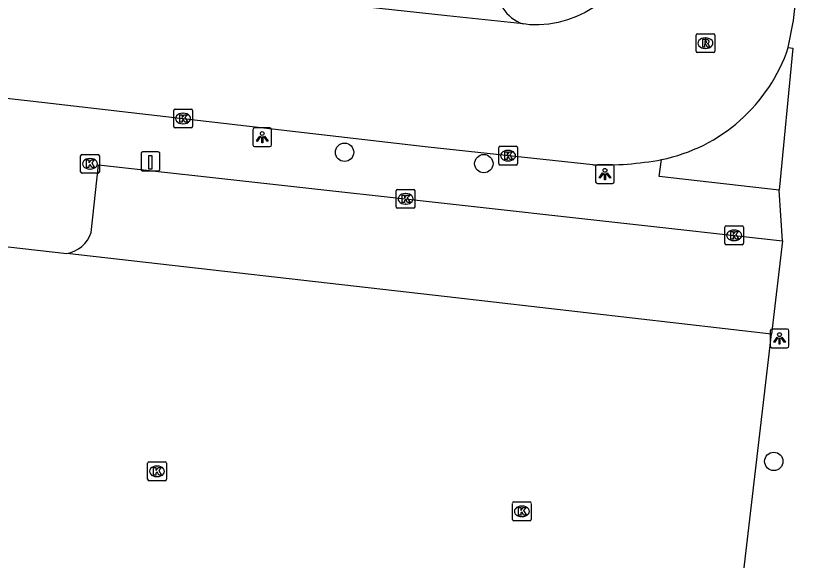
# Model space of a CAD drawing. Extents: x 161928 to 163055, y 386475 to 387428.
# Drawn here: x 162477.01 to 162518.98, y 386796.31 to 386825.3 of the extents above; entities that cross this region are included whole.
import ezdxf

# ---------------------------------------------------------------- set-up
doc = ezdxf.new("R2010")
doc.units = 0
for name, color, linetype in [('IMGEO_Boom', 7, 'Continuous'), ('IMGEO_Kolk', 7, 'Continuous'), ('IMGEO_Laadpaal', 7, 'Continuous'), ('IMGEO_Lichtpunt', 7, 'Continuous'), ('IMGEO_Parkeervlak_open', 7, 'Continuous'), ('IMGEO_Rijbaan_lokaal_open', 7, 'Continuous'), ('IMGEO_Rioolput', 7, 'Continuous'), ('IMGEO_Voetpad_open', 7, 'Continuous')]:
    doc.layers.add(name, color=color, linetype=linetype)

msp = doc.modelspace()

# ---------------------------------------------------------------- linework, layer by layer
at = {"layer": 'IMGEO_Boom'}
for centre in [(162494.534, 386818.033), (162501.958, 386817.427), (162517.411, 386801.573)]:
    msp.add_circle(centre, 0.489, dxfattribs=at)
at = {"layer": 'IMGEO_Kolk'}
for p, q in [((162485.43, 386819.405), (162485.43, 386820.257)), ((162485.505, 386820.331), (162486.357, 386820.331)), ((162486.431, 386820.257), (162486.431, 386819.405)), ((162485.918, 386820.111), (162485.943, 386820.111)), ((162486.357, 386819.331), (162485.505, 386819.331)), ((162485.941, 386819.551), (162485.916, 386819.551)), ((162502.749, 386817.427), (162502.749, 386818.279)), ((162502.824, 386818.353), (162503.676, 386818.353)), ((162503.237, 386818.133), (162503.262, 386818.133)), ((162503.75, 386818.279), (162503.75, 386817.427)), ((162480.469, 386816.996), (162480.469, 386817.848)), ((162480.544, 386817.922), (162481.396, 386817.922)), ((162480.957, 386817.702), (162480.982, 386817.702)), ((162481.47, 386817.848), (162481.47, 386816.996)), ((162503.676, 386817.353), (162502.824, 386817.353)), ((162503.26, 386817.573), (162503.235, 386817.573)), ((162481.396, 386816.922), (162480.544, 386816.922)), ((162480.98, 386817.142), (162480.955, 386817.142)), ((162497.288, 386815.129), (162497.288, 386815.981)), ((162497.363, 386816.055), (162498.215, 386816.055)), ((162498.289, 386815.981), (162498.289, 386815.129)), ((162497.776, 386815.835), (162497.801, 386815.835)), ((162497.799, 386815.275), (162497.774, 386815.275)), ((162498.215, 386815.055), (162497.363, 386815.055)), ((162514.797, 386813.185), (162514.797, 386814.037)), ((162514.872, 386814.111), (162515.724, 386814.111)), ((162515.285, 386813.891), (162515.31, 386813.891)), ((162515.798, 386814.037), (162515.798, 386813.185)), ((162515.724, 386813.111), (162514.872, 386813.111)), ((162515.308, 386813.331), (162515.283, 386813.331)), ((162484.041, 386800.619), (162484.041, 386801.471)), ((162484.116, 386801.545), (162484.968, 386801.545)), ((162484.529, 386801.325), (162484.554, 386801.325)), ((162485.042, 386801.471), (162485.042, 386800.619)), ((162484.968, 386800.545), (162484.116, 386800.545)), ((162484.552, 386800.765), (162484.527, 386800.765)), ((162503.485, 386798.488), (162503.485, 386799.34)), ((162503.56, 386799.414), (162504.412, 386799.414)), ((162503.973, 386799.194), (162503.998, 386799.194)), ((162504.486, 386799.34), (162504.486, 386798.488)), ((162504.412, 386798.414), (162503.56, 386798.414)), ((162503.996, 386798.634), (162503.971, 386798.634))]:
    msp.add_line(p, q, dxfattribs=at)
for points in [[(162485.43, 386819.405), (162485.43, 386820.257)], [(162485.505, 386820.331), (162486.357, 386820.331)], [(162486.431, 386820.257), (162486.431, 386819.405)], [(162485.751, 386820.031), (162485.874, 386820.031), (162485.874, 386819.88), (162486.004, 386820.031), (162486.168, 386820.031), (162486.022, 386819.88), (162486.175, 386819.631), (162486.023, 386819.631), (162485.938, 386819.795), (162485.874, 386819.728), (162485.874, 386819.631), (162485.751, 386819.631), (162485.751, 386820.031)], [(162486.357, 386819.331), (162485.505, 386819.331)], [(162502.749, 386817.427), (162502.749, 386818.279)], [(162502.824, 386818.353), (162503.676, 386818.353)], [(162503.75, 386818.279), (162503.75, 386817.427)], [(162480.469, 386816.996), (162480.469, 386817.848)], [(162480.544, 386817.922), (162481.396, 386817.922)], [(162481.47, 386817.848), (162481.47, 386816.996)], [(162503.07, 386818.053), (162503.193, 386818.053), (162503.193, 386817.902), (162503.323, 386818.053), (162503.487, 386818.053), (162503.341, 386817.902), (162503.494, 386817.653), (162503.342, 386817.653), (162503.257, 386817.817), (162503.193, 386817.75), (162503.193, 386817.653), (162503.07, 386817.653), (162503.07, 386818.053)], [(162480.79, 386817.622), (162480.913, 386817.622), (162480.913, 386817.471), (162481.043, 386817.622), (162481.207, 386817.622), (162481.061, 386817.471), (162481.214, 386817.222), (162481.062, 386817.222), (162480.977, 386817.386), (162480.913, 386817.319), (162480.913, 386817.222), (162480.79, 386817.222), (162480.79, 386817.622)], [(162503.676, 386817.353), (162502.824, 386817.353)], [(162481.396, 386816.922), (162480.544, 386816.922)], [(162497.288, 386815.129), (162497.288, 386815.981)], [(162497.363, 386816.055), (162498.215, 386816.055)], [(162498.289, 386815.981), (162498.289, 386815.129)], [(162497.609, 386815.755), (162497.732, 386815.755), (162497.732, 386815.604), (162497.862, 386815.755), (162498.026, 386815.755), (162497.88, 386815.604), (162498.033, 386815.355), (162497.881, 386815.355), (162497.796, 386815.519), (162497.732, 386815.452), (162497.732, 386815.355), (162497.609, 386815.355), (162497.609, 386815.755)], [(162498.215, 386815.055), (162497.363, 386815.055)], [(162514.797, 386813.185), (162514.797, 386814.037)], [(162514.872, 386814.111), (162515.724, 386814.111)], [(162515.798, 386814.037), (162515.798, 386813.185)], [(162515.118, 386813.811), (162515.241, 386813.811), (162515.241, 386813.66), (162515.371, 386813.811), (162515.535, 386813.811), (162515.389, 386813.66), (162515.542, 386813.411), (162515.39, 386813.411), (162515.305, 386813.575), (162515.241, 386813.508), (162515.241, 386813.411), (162515.118, 386813.411), (162515.118, 386813.811)], [(162515.724, 386813.111), (162514.872, 386813.111)], [(162484.041, 386800.619), (162484.041, 386801.471)], [(162484.116, 386801.545), (162484.968, 386801.545)], [(162485.042, 386801.471), (162485.042, 386800.619)], [(162484.362, 386801.245), (162484.485, 386801.245), (162484.485, 386801.094), (162484.615, 386801.245), (162484.779, 386801.245), (162484.633, 386801.094), (162484.786, 386800.845), (162484.634, 386800.845), (162484.549, 386801.009), (162484.485, 386800.942), (162484.485, 386800.845), (162484.362, 386800.845), (162484.362, 386801.245)], [(162484.968, 386800.545), (162484.116, 386800.545)], [(162503.485, 386798.488), (162503.485, 386799.34)], [(162503.56, 386799.414), (162504.412, 386799.414)], [(162504.486, 386799.34), (162504.486, 386798.488)], [(162503.806, 386799.114), (162503.929, 386799.114), (162503.929, 386798.963), (162504.059, 386799.114), (162504.223, 386799.114), (162504.077, 386798.963), (162504.23, 386798.714), (162504.078, 386798.714), (162503.993, 386798.878), (162503.929, 386798.811), (162503.929, 386798.714), (162503.806, 386798.714), (162503.806, 386799.114)], [(162504.412, 386798.414), (162503.56, 386798.414)]]:
    msp.add_lwpolyline(points, dxfattribs=at)
for centre, start, end in [((162485.507, 386820.255), 91.552, 178.448), ((162485.507, 386820.255), 91.552, 178.448), ((162486.355, 386820.255), 1.552, 88.448), ((162486.355, 386820.255), 1.552, 88.448), ((162485.507, 386819.407), 181.552, 268.448), ((162485.507, 386819.407), 181.552, 268.448), ((162486.355, 386819.407), 271.552, 358.448), ((162486.355, 386819.407), 271.552, 358.448), ((162502.826, 386818.277), 91.552, 178.448), ((162502.826, 386818.277), 91.552, 178.448), ((162503.674, 386818.277), 1.552, 88.448), ((162503.674, 386818.277), 1.552, 88.448), ((162480.546, 386817.846), 91.552, 178.448), ((162480.546, 386817.846), 91.552, 178.448), ((162481.394, 386817.846), 1.552, 88.448), ((162481.394, 386817.846), 1.552, 88.448), ((162502.826, 386817.429), 181.552, 268.448), ((162502.826, 386817.429), 181.552, 268.448), ((162503.674, 386817.429), 271.552, 358.448), ((162503.674, 386817.429), 271.552, 358.448), ((162480.546, 386816.998), 181.552, 268.448), ((162480.546, 386816.998), 181.552, 268.448), ((162481.394, 386816.998), 271.552, 358.448), ((162481.394, 386816.998), 271.552, 358.448), ((162497.365, 386815.979), 91.552, 178.448), ((162497.365, 386815.979), 91.552, 178.448), ((162498.213, 386815.979), 1.552, 88.448), ((162498.213, 386815.979), 1.552, 88.448), ((162497.365, 386815.131), 181.552, 268.448), ((162497.365, 386815.131), 181.552, 268.448), ((162498.213, 386815.131), 271.552, 358.448), ((162498.213, 386815.131), 271.552, 358.448), ((162514.874, 386814.035), 91.552, 178.448), ((162514.874, 386814.035), 91.552, 178.448), ((162515.722, 386814.035), 1.552, 88.448), ((162515.722, 386814.035), 1.552, 88.448), ((162514.874, 386813.187), 181.552, 268.448), ((162514.874, 386813.187), 181.552, 268.448), ((162515.722, 386813.187), 271.552, 358.448), ((162515.722, 386813.187), 271.552, 358.448), ((162484.118, 386801.469), 91.552, 178.448), ((162484.118, 386801.469), 91.552, 178.448), ((162484.966, 386801.469), 1.552, 88.448), ((162484.966, 386801.469), 1.552, 88.448), ((162484.118, 386800.621), 181.552, 268.448), ((162484.118, 386800.621), 181.552, 268.448), ((162484.966, 386800.621), 271.552, 358.448), ((162484.966, 386800.621), 271.552, 358.448), ((162503.562, 386799.338), 91.552, 178.448), ((162503.562, 386799.338), 91.552, 178.448), ((162504.41, 386799.338), 1.552, 88.448), ((162504.41, 386799.338), 1.552, 88.448), ((162503.562, 386798.49), 181.552, 268.448), ((162503.562, 386798.49), 181.552, 268.448), ((162504.41, 386798.49), 271.552, 358.448), ((162504.41, 386798.49), 271.552, 358.448)]:
    msp.add_arc(centre, 0.0765, start, end, dxfattribs=at)
for centre, major_axis, ratio, start_param, end_param in [((162485.917, 386819.831), (-0.387, 0.002), 0.722429, 4.712389, 7.853982), ((162485.942, 386819.831), (-0.39, 0.002), 0.717154, 1.570796, 4.712389), ((162503.236, 386817.853), (-0.387, 0.002), 0.722429, 4.712389, 7.853982), ((162503.261, 386817.853), (-0.39, 0.002), 0.717154, 1.570796, 4.712389), ((162480.956, 386817.422), (-0.387, 0.002), 0.722429, 4.712389, 7.853982), ((162480.981, 386817.422), (-0.39, 0.002), 0.717154, 1.570796, 4.712389), ((162497.775, 386815.555), (-0.387, 0.002), 0.722429, 4.712389, 7.853982), ((162497.8, 386815.555), (-0.39, 0.002), 0.717154, 1.570796, 4.712389), ((162515.284, 386813.611), (-0.387, 0.002), 0.722429, 4.712389, 7.853982), ((162515.309, 386813.611), (-0.39, 0.002), 0.717154, 1.570796, 4.712389), ((162484.528, 386801.045), (-0.387, 0.002), 0.722429, 4.712389, 7.853982), ((162484.553, 386801.045), (-0.39, 0.002), 0.717154, 1.570796, 4.712389), ((162503.972, 386798.914), (-0.387, 0.002), 0.722429, 4.712389, 7.853982), ((162503.997, 386798.914), (-0.39, 0.002), 0.717154, 1.570796, 4.712389)]:
    msp.add_ellipse(centre, major_axis=major_axis, ratio=ratio, start_param=start_param, end_param=end_param, dxfattribs=at)
at = {"layer": 'IMGEO_Laadpaal'}
for p, q in [((162483.693, 386817.964), (162483.693, 386817.123)), ((162483.693, 386817.964), (162483.693, 386817.123)), ((162484.609, 386818.048), (162483.768, 386818.048)), ((162484.609, 386818.048), (162483.768, 386818.048)), ((162484.693, 386817.132), (162484.693, 386817.973)), ((162484.693, 386817.132), (162484.693, 386817.973)), ((162483.777, 386817.048), (162484.618, 386817.048)), ((162483.777, 386817.048), (162484.618, 386817.048))]:
    msp.add_line(p, q, dxfattribs=at)
msp.add_lwpolyline([(162484.108, 386817.861), (162484.268, 386817.861), (162484.268, 386817.128), (162484.108, 386817.128), (162484.108, 386817.861)], dxfattribs=at)
for centre, start, end in [((162483.771, 386817.97), 92.4484, 184.2845), ((162483.771, 386817.97), 92.4484, 184.2845), ((162484.615, 386817.97), 2.4484, 94.2845), ((162484.615, 386817.97), 2.4484, 94.2845), ((162483.771, 386817.126), 182.4484, 274.2845), ((162483.771, 386817.126), 182.4484, 274.2845), ((162484.615, 386817.126), 272.4484, 4.2845), ((162484.615, 386817.126), 272.4484, 4.2845)]:
    msp.add_arc(centre, 0.0779, start, end, dxfattribs=at)
at = {"layer": 'IMGEO_Lichtpunt'}
for p, q in [((162490.551, 386819.33), (162489.743, 386819.33)), ((162490.551, 386819.33), (162489.743, 386819.33)), ((162489.649, 386819.235), (162489.649, 386818.428)), ((162489.649, 386819.235), (162489.649, 386818.428)), ((162490.645, 386818.428), (162490.645, 386819.235)), ((162490.645, 386818.428), (162490.645, 386819.235)), ((162489.743, 386818.334), (162490.551, 386818.334)), ((162489.743, 386818.334), (162490.551, 386818.334)), ((162507.914, 386817.273), (162507.914, 386816.466)), ((162507.914, 386817.273), (162507.914, 386816.466)), ((162508.816, 386817.368), (162508.008, 386817.368)), ((162508.816, 386817.368), (162508.008, 386817.368)), ((162508.91, 386816.466), (162508.91, 386817.273)), ((162508.91, 386816.466), (162508.91, 386817.273)), ((162508.008, 386816.372), (162508.816, 386816.372)), ((162508.008, 386816.372), (162508.816, 386816.372)), ((162517.217, 386808.526), (162517.217, 386807.719)), ((162517.217, 386808.526), (162517.217, 386807.719)), ((162518.119, 386808.621), (162517.311, 386808.621)), ((162518.119, 386808.621), (162517.311, 386808.621)), ((162518.213, 386807.719), (162518.213, 386808.526)), ((162518.213, 386807.719), (162518.213, 386808.526)), ((162517.311, 386807.625), (162518.119, 386807.625)), ((162517.311, 386807.625), (162518.119, 386807.625))]:
    msp.add_line(p, q, dxfattribs=at)
for points in [[(162490.023, 386818.899), (162490.062, 386818.871), (162489.874, 386818.609), (162489.836, 386818.636), (162490.023, 386818.899)], [(162490.125, 386818.851), (162490.172, 386818.851), (162490.172, 386818.529), (162490.125, 386818.529), (162490.125, 386818.851)], [(162490.235, 386818.871), (162490.273, 386818.898), (162490.46, 386818.636), (162490.421, 386818.608), (162490.235, 386818.871)], [(162508.288, 386816.937), (162508.327, 386816.909), (162508.139, 386816.647), (162508.101, 386816.674), (162508.288, 386816.937)], [(162508.39, 386816.889), (162508.437, 386816.889), (162508.437, 386816.567), (162508.39, 386816.567), (162508.39, 386816.889)], [(162508.5, 386816.909), (162508.538, 386816.936), (162508.725, 386816.674), (162508.686, 386816.646), (162508.5, 386816.909)], [(162517.591, 386808.19), (162517.63, 386808.162), (162517.442, 386807.9), (162517.404, 386807.927), (162517.591, 386808.19)], [(162517.693, 386808.142), (162517.74, 386808.142), (162517.74, 386807.82), (162517.693, 386807.82), (162517.693, 386808.142)], [(162517.803, 386808.162), (162517.841, 386808.189), (162518.028, 386807.927), (162517.989, 386807.899), (162517.803, 386808.162)]]:
    msp.add_lwpolyline(points, dxfattribs=at)
for centre in [(162490.148, 386819.033), (162508.413, 386817.071), (162517.716, 386808.324)]:
    msp.add_circle(centre, 0.0994, dxfattribs=at)
for centre, start, end in [((162489.743, 386819.235), 90, 180), ((162489.743, 386819.235), 90, 180), ((162490.551, 386819.235), 0, 90), ((162490.551, 386819.235), 0, 90), ((162489.743, 386818.428), 180, 270), ((162489.743, 386818.428), 180, 270), ((162490.551, 386818.428), 270, 0), ((162490.551, 386818.428), 270, 360), ((162508.008, 386817.273), 90, 180), ((162508.008, 386817.273), 90, 180), ((162508.816, 386817.273), 0, 90), ((162508.816, 386817.273), 0, 90), ((162508.008, 386816.466), 180, 270), ((162508.008, 386816.466), 180, 270), ((162508.816, 386816.466), 270, 0), ((162508.816, 386816.466), 270, 360), ((162517.311, 386808.526), 90, 180), ((162517.311, 386808.526), 90, 180), ((162518.119, 386808.526), 0, 90), ((162518.119, 386808.526), 0, 90), ((162517.311, 386807.719), 180, 270), ((162517.311, 386807.719), 180, 270), ((162518.119, 386807.719), 270, 0), ((162518.119, 386807.719), 270, 360)]:
    msp.add_arc(centre, 0.0946, start, end, dxfattribs=at)
at = {"layer": 'IMGEO_Parkeervlak_open'}
msp.add_lwpolyline([(162517.291, 386808.353), (162500, 386810.327), (162479.727, 386812.641)], dxfattribs=at)
at = {"layer": 'IMGEO_Rijbaan_lokaal_open'}
for points in [[(162511.577, 386840.717), (162510.373, 386829.915), (162510.308, 386829.484), (162510.19, 386828.984), (162510.028, 386828.497), (162509.823, 386828.026), (162509.577, 386827.576), (162509.291, 386827.149), (162508.969, 386826.75), (162508.612, 386826.381), (162508.224, 386826.045), (162507.807, 386825.745), (162507.365, 386825.484), (162506.901, 386825.263), (162506.42, 386825.085), (162505.924, 386824.95), (162505.419, 386824.86), (162504.907, 386824.816), (162504.394, 386824.817), (162504.196, 386824.847), (162504.046, 386824.869)], [(162518.184, 386823.614), (162518.468, 386825.054), (162518.98, 386829.687)], [(162504.046, 386824.869), (162500, 386825.291), (162484.105, 386827.043)], [(162507.763, 386817.369), (162498.989, 386818.31), (162477.94, 386820.733), (162472.053, 386821.397)]]:
    msp.add_lwpolyline(points, dxfattribs=at)
for centre, radius, start, end in [((162509.609, 386826.505), 9.049, 281.6301, 341.372), ((162508.341, 386834.466), 17.107, 268.0639, 280.4135)]:
    msp.add_arc(centre, radius, start, end, dxfattribs=at)
at = {"layer": 'IMGEO_Rioolput'}
for p, q in [((162513.267, 386823.414), (162513.267, 386824.266)), ((162513.342, 386824.34), (162514.194, 386824.34)), ((162513.755, 386824.12), (162513.78, 386824.12)), ((162514.268, 386824.266), (162514.268, 386823.414)), ((162513.778, 386823.56), (162513.753, 386823.56)), ((162514.194, 386823.34), (162513.342, 386823.34))]:
    msp.add_line(p, q, dxfattribs=at)
for points in [[(162513.267, 386823.414), (162513.267, 386824.266)], [(162513.342, 386824.34), (162514.194, 386824.34)], [(162513.856, 386824.038), (162513.604, 386824.04), (162513.604, 386823.64)], [(162513.782, 386823.959), (162513.728, 386823.959), (162513.728, 386823.878)], [(162514.268, 386824.266), (162514.268, 386823.414)], [(162513.604, 386823.64), (162513.728, 386823.64), (162513.728, 386823.802), (162513.739, 386823.802)], [(162513.728, 386823.878), (162513.78, 386823.878)], [(162513.786, 386823.773), (162513.857, 386823.64), (162513.997, 386823.64), (162513.932, 386823.766)], [(162514.194, 386823.34), (162513.342, 386823.34)]]:
    msp.add_lwpolyline(points, dxfattribs=at)
for centre, radius, start, end in [((162513.344, 386824.264), 0.0765, 91.552, 178.448), ((162513.344, 386824.264), 0.0765, 91.552, 178.448), ((162513.788, 386823.863), 0.0964, 77.0061, 93.1865), ((162513.802, 386823.92), 0.0378, 276.6634, 79.6772), ((162513.855, 386823.928), 0.109, 350.3612, 89.416), ((162514.192, 386824.264), 0.0765, 1.552, 88.448), ((162514.192, 386824.264), 0.0765, 1.552, 88.448), ((162513.738, 386823.749), 0.0533, 26.0293, 88.6989), ((162513.764, 386824.067), 0.19, 274.7715, 282.9687), ((162513.853, 386823.928), 0.112, 277.5842, 350.9817), ((162513.837, 386823.713), 0.108, 29.5134, 73.7905), ((162513.344, 386823.416), 0.0765, 181.552, 268.448), ((162513.344, 386823.416), 0.0765, 181.552, 268.448), ((162514.192, 386823.416), 0.0765, 271.552, 358.448), ((162514.192, 386823.416), 0.0765, 271.552, 358.448)]:
    msp.add_arc(centre, radius, start, end, dxfattribs=at)
for centre, major_axis, ratio, start_param, end_param in [((162513.754, 386823.84), (-0.387, 0.002), 0.722429, 4.712389, 7.853982), ((162513.779, 386823.84), (-0.39, 0.002), 0.717154, 1.570796, 4.712389)]:
    msp.add_ellipse(centre, major_axis=major_axis, ratio=ratio, start_param=start_param, end_param=end_param, dxfattribs=at)
at = {"layer": 'IMGEO_Voetpad_open'}
for points in [[(162518.184, 386823.614), (162518.418, 386823.571), (162517.703, 386816.014)], [(162517.703, 386816.014), (162511.301, 386816.743), (162511.433, 386817.641)], [(162481.03, 386813.756), (162481.431, 386817.369), (162500, 386815.307), (162517.875, 386813.323)], [(162517.875, 386813.323), (162517.703, 386816.014)], [(162517.875, 386813.323), (162517.291, 386808.353)], [(162476.602, 386812.998), (162479.727, 386812.641)], [(162514.688, 386786.221), (162517.291, 386808.353)]]:
    msp.add_lwpolyline(points, dxfattribs=at)
for centre, radius, start, end in [((162504.687, 386826.802), 2.036, 174.0183, 251.6437), ((162479.436, 386814.3), 1.684, 279.9503, 341.1581)]:
    msp.add_arc(centre, radius, start, end, dxfattribs=at)

doc.saveas('drawing.dxf')
